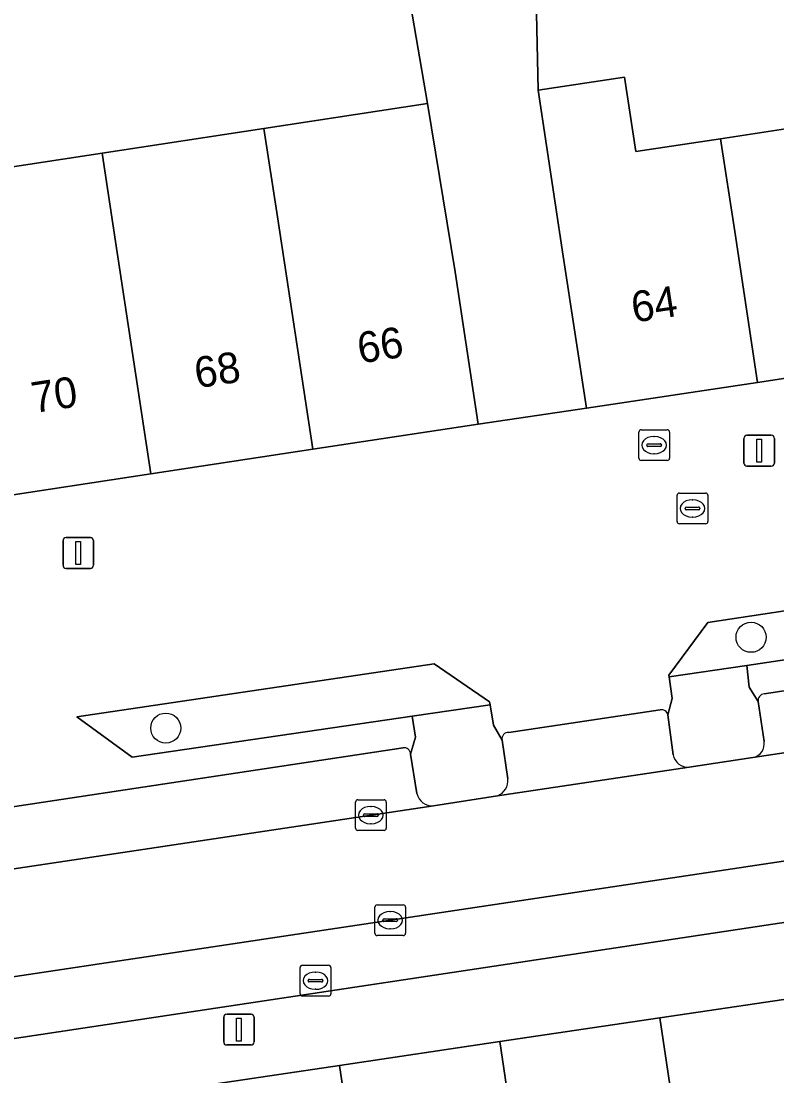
# Model space of a CAD drawing. Extents: x 159279 to 160377, y 384531 to 385888.
# Drawn here: x 159777.54 to 159802.09, y 384897.02 to 384931.3 of the extents above; entities that cross this region are included whole.
import ezdxf

# ---------------------------------------------------------------- set-up
doc = ezdxf.new("R2010")
doc.units = 0
for name, color, linetype in [('IMGEO_Boom', 7, 'Continuous'), ('IMGEO_Brandkraan', 7, 'Continuous'), ('IMGEO_Erf', 7, 'Continuous'), ('IMGEO_Groenvoorziening', 7, 'Continuous'), ('IMGEO_Haag', 7, 'Continuous'), ('IMGEO_Kolk', 7, 'Continuous'), ('IMGEO_Lichtmast', 7, 'Continuous'), ('IMGEO_Pand', 7, 'Continuous'), ('IMGEO_Pand_nummerreeks', 7, 'Continuous'), ('IMGEO_Parkeervlak_open', 7, 'Continuous'), ('IMGEO_Rijbaan_lokaal_open', 7, 'Continuous'), ('IMGEO_Rioolput', 7, 'Continuous'), ('IMGEO_Voetpad_open', 7, 'Continuous')]:
    doc.layers.add(name, color=color, linetype=linetype)

msp = doc.modelspace()

# ---------------------------------------------------------------- linework, layer by layer
at = {"layer": 'IMGEO_Boom'}
for centre in [(159801.252, 384911.272), (159782.236, 384908.32)]:
    msp.add_circle(centre, 0.489, dxfattribs=at)
at = {"layer": 'IMGEO_Brandkraan'}
for p, q in [((159797.604, 384917.09), (159797.604, 384917.942)), ((159797.679, 384918.016), (159798.531, 384918.016)), ((159798.605, 384917.942), (159798.605, 384917.09)), ((159798.092, 384917.796), (159798.117, 384917.796)), ((159797.863, 384917.51), (159797.863, 384917.522)), ((159798.301, 384917.473), (159797.903, 384917.473)), ((159797.906, 384917.559), (159798.304, 384917.559)), ((159798.347, 384917.522), (159798.347, 384917.51)), ((159798.531, 384917.016), (159797.679, 384917.016)), ((159798.115, 384917.236), (159798.09, 384917.236))]:
    msp.add_line(p, q, dxfattribs=at)
for points in [[(159797.604, 384917.09), (159797.604, 384917.942)], [(159797.679, 384918.016), (159798.531, 384918.016)], [(159798.605, 384917.942), (159798.605, 384917.09)], [(159798.531, 384917.016), (159797.679, 384917.016)]]:
    msp.add_lwpolyline(points, dxfattribs=at)
for centre, radius, start, end in [((159797.681, 384917.94), 0.0765, 91.552, 178.448), ((159797.681, 384917.94), 0.0765, 91.552, 178.448), ((159798.529, 384917.94), 0.0765, 1.552, 88.448), ((159798.529, 384917.94), 0.0765, 1.552, 88.448), ((159797.903, 384917.519), 0.0403, 85.8775, 175.7526), ((159797.9, 384917.509), 0.0366, 178.938, 274.7102), ((159798.304, 384917.516), 0.043, 264.8664, 352.4533), ((159798.308, 384917.521), 0.0386, 1.7309, 96.639), ((159797.681, 384917.092), 0.0765, 181.552, 268.448), ((159797.681, 384917.092), 0.0765, 181.552, 268.448), ((159798.529, 384917.092), 0.0765, 271.552, 358.448), ((159798.529, 384917.092), 0.0765, 271.552, 358.448)]:
    msp.add_arc(centre, radius, start, end, dxfattribs=at)
for centre, major_axis, ratio, start_param, end_param in [((159798.091, 384917.516), (-0.387, 0.002), 0.722429, 4.712389, 7.853982), ((159798.116, 384917.516), (-0.39, 0.002), 0.717154, 1.570796, 4.712389)]:
    msp.add_ellipse(centre, major_axis=major_axis, ratio=ratio, start_param=start_param, end_param=end_param, dxfattribs=at)
at = {"layer": 'IMGEO_Erf'}
for points in [[(159755.775, 384923.361), (159759.719, 384920.818), (159759.261, 384923.827), (159764.205, 384924.579), (159764.393, 384924.608), (159769.651, 384925.407), (159774.909, 384926.207), (159780.167, 384927.006), (159785.425, 384927.806), (159790.742, 384928.614), (159789.699, 384934.688), (159788.05, 384935.3), (159789.083, 384937.366), (159787.021, 384938.396), (159788.911, 384942.175), (159790.972, 384941.144), (159791.675, 384942.55), (159793.073, 384944.212), (159790.271, 384945.97), (159791.981, 384948.696)], [(159804.067, 384939.115), (159801.965, 384938.765), (159801.449, 384941.863), (159799.025, 384940.502), (159801.379, 384938.419), (159798.629, 384935.312), (159796.556, 384932.969), (159794.202, 384935.052), (159794.333, 384929.051), (159797.137, 384929.477), (159797.504, 384927.054), (159800.264, 384927.473), (159802.929, 384927.878)]]:
    msp.add_lwpolyline(points, dxfattribs=at)
at = {"layer": 'IMGEO_Groenvoorziening'}
for points in [[(159799.852, 384911.749), (159798.581, 384910.041), (159798.589, 384909.986), (159801.113, 384910.355), (159810.008, 384911.692), (159811.279, 384913.48)], [(159792.758, 384909.174), (159790.958, 384910.411), (159779.345, 384908.684), (159781.148, 384907.379), (159790.241, 384908.709), (159792.774, 384909.079)]]:
    msp.add_lwpolyline(points, close=True, dxfattribs=at)
for points in [[(159801.678, 384907.889), (159801.486, 384909.183), (159801.186, 384909.656), (159801.113, 384910.355), (159798.589, 384909.986), (159798.685, 384909.282), (159798.551, 384908.751), (159798.72, 384907.454)], [(159793.345, 384906.674), (159793.164, 384907.933), (159792.886, 384908.417), (159792.774, 384909.079), (159790.241, 384908.709), (159790.349, 384908.031), (159790.19, 384907.473), (159790.395, 384906.199)], [(159799.241, 384907.053), (159801.309, 384907.363)], [(159790.937, 384905.799), (159793.009, 384906.124)]]:
    msp.add_lwpolyline(points, dxfattribs=at)
for centre, radius, start, end in [((159801.218, 384907.819), 0.465, 281.2359, 8.6632), ((159799.207, 384907.547), 0.496, 190.8625, 273.9684), ((159792.84, 384906.605), 0.509, 289.3289, 7.8288), ((159790.891, 384906.304), 0.507, 191.954, 275.1908)]:
    msp.add_arc(centre, radius, start, end, dxfattribs=at)
at = {"layer": 'IMGEO_Haag'}
for points in [[(159799.852, 384911.749), (159798.581, 384910.041), (159798.589, 384909.986), (159801.113, 384910.355), (159810.008, 384911.692), (159811.279, 384913.48)], [(159792.758, 384909.174), (159790.958, 384910.411), (159779.345, 384908.684), (159781.148, 384907.379), (159790.241, 384908.709), (159792.774, 384909.079)]]:
    msp.add_lwpolyline(points, close=True, dxfattribs=at)
at = {"layer": 'IMGEO_Kolk'}
for p, q in [((159788.475, 384905.993), (159789.327, 384905.993)), ((159788.4, 384905.067), (159788.4, 384905.919)), ((159788.888, 384905.773), (159788.913, 384905.773)), ((159789.401, 384905.919), (159789.401, 384905.067)), ((159788.659, 384905.487), (159788.659, 384905.499)), ((159789.097, 384905.45), (159788.699, 384905.45)), ((159788.702, 384905.536), (159789.1, 384905.536)), ((159789.143, 384905.499), (159789.143, 384905.487)), ((159789.327, 384904.993), (159788.475, 384904.993)), ((159788.911, 384905.213), (159788.886, 384905.213)), ((159789.027, 384901.652), (159789.027, 384902.504)), ((159789.102, 384902.578), (159789.954, 384902.578)), ((159790.028, 384902.504), (159790.028, 384901.652)), ((159789.515, 384902.358), (159789.54, 384902.358)), ((159789.286, 384902.072), (159789.286, 384902.084)), ((159789.724, 384902.035), (159789.326, 384902.035)), ((159789.329, 384902.121), (159789.727, 384902.121)), ((159789.77, 384902.084), (159789.77, 384902.072)), ((159789.954, 384901.578), (159789.102, 384901.578)), ((159789.538, 384901.798), (159789.513, 384901.798))]:
    msp.add_line(p, q, dxfattribs=at)
for points in [[(159788.475, 384905.993), (159789.327, 384905.993)], [(159788.4, 384905.067), (159788.4, 384905.919)], [(159789.401, 384905.919), (159789.401, 384905.067)], [(159789.327, 384904.993), (159788.475, 384904.993)], [(159789.027, 384901.652), (159789.027, 384902.504)], [(159789.102, 384902.578), (159789.954, 384902.578)], [(159790.028, 384902.504), (159790.028, 384901.652)], [(159789.954, 384901.578), (159789.102, 384901.578)]]:
    msp.add_lwpolyline(points, dxfattribs=at)
for centre, radius, start, end in [((159788.477, 384905.917), 0.0765, 91.552, 178.448), ((159788.477, 384905.917), 0.0765, 91.552, 178.448), ((159789.325, 384905.917), 0.0765, 1.552, 88.448), ((159789.325, 384905.917), 0.0765, 1.552, 88.448), ((159788.699, 384905.496), 0.0403, 85.8775, 175.7526), ((159788.696, 384905.486), 0.0366, 178.938, 274.7102), ((159789.1, 384905.493), 0.043, 264.8664, 352.4533), ((159789.104, 384905.498), 0.0386, 1.7309, 96.639), ((159788.477, 384905.069), 0.0765, 181.552, 268.448), ((159788.477, 384905.069), 0.0765, 181.552, 268.448), ((159789.325, 384905.069), 0.0765, 271.552, 358.448), ((159789.325, 384905.069), 0.0765, 271.552, 358.448), ((159789.104, 384902.502), 0.0765, 91.552, 178.448), ((159789.104, 384902.502), 0.0765, 91.552, 178.448), ((159789.952, 384902.502), 0.0765, 1.552, 88.448), ((159789.952, 384902.502), 0.0765, 1.552, 88.448), ((159789.326, 384902.081), 0.0403, 85.8775, 175.7526), ((159789.323, 384902.071), 0.0366, 178.938, 274.7102), ((159789.727, 384902.078), 0.043, 264.8664, 352.4533), ((159789.731, 384902.083), 0.0386, 1.7309, 96.639), ((159789.104, 384901.654), 0.0765, 181.552, 268.448), ((159789.104, 384901.654), 0.0765, 181.552, 268.448), ((159789.952, 384901.654), 0.0765, 271.552, 358.448), ((159789.952, 384901.654), 0.0765, 271.552, 358.448)]:
    msp.add_arc(centre, radius, start, end, dxfattribs=at)
for centre, major_axis, ratio, start_param, end_param in [((159788.887, 384905.493), (-0.387, 0.002), 0.722429, 4.712389, 7.853982), ((159788.912, 384905.493), (-0.39, 0.002), 0.717154, 1.570796, 4.712389), ((159789.514, 384902.078), (-0.387, 0.002), 0.722429, 4.712389, 7.853982), ((159789.539, 384902.078), (-0.39, 0.002), 0.717154, 1.570796, 4.712389)]:
    msp.add_ellipse(centre, major_axis=major_axis, ratio=ratio, start_param=start_param, end_param=end_param, dxfattribs=at)
at = {"layer": 'IMGEO_Lichtmast'}
for p, q in [((159801.019, 384916.935), (159801.019, 384917.735)), ((159801.019, 384917.735), (159801.019, 384916.935)), ((159801.119, 384917.835), (159801.909, 384917.835)), ((159801.909, 384917.835), (159801.119, 384917.835)), ((159802.009, 384917.735), (159802.009, 384916.935)), ((159802.009, 384916.935), (159802.009, 384917.735)), ((159801.909, 384916.835), (159801.119, 384916.835)), ((159801.119, 384916.835), (159801.909, 384916.835)), ((159778.999, 384914.512), (159779.789, 384914.512)), ((159779.789, 384914.512), (159778.999, 384914.512)), ((159778.899, 384913.612), (159778.899, 384914.412)), ((159778.899, 384914.412), (159778.899, 384913.612)), ((159779.889, 384914.412), (159779.889, 384913.612)), ((159779.889, 384913.612), (159779.889, 384914.412)), ((159779.789, 384913.512), (159778.999, 384913.512)), ((159778.999, 384913.512), (159779.789, 384913.512)), ((159784.119, 384898.123), (159784.119, 384898.923)), ((159784.119, 384898.923), (159784.119, 384898.123)), ((159784.219, 384899.023), (159785.009, 384899.023)), ((159785.009, 384899.023), (159784.219, 384899.023)), ((159785.109, 384898.923), (159785.109, 384898.123)), ((159785.109, 384898.123), (159785.109, 384898.923)), ((159785.009, 384898.023), (159784.219, 384898.023)), ((159784.219, 384898.023), (159785.009, 384898.023))]:
    msp.add_line(p, q, dxfattribs=at)
for points in [[(159801.439, 384917.71), (159801.589, 384917.71), (159801.589, 384916.96), (159801.439, 384916.96), (159801.439, 384917.71)], [(159779.319, 384914.387), (159779.469, 384914.387), (159779.469, 384913.637), (159779.319, 384913.637), (159779.319, 384914.387)], [(159784.539, 384898.898), (159784.689, 384898.898), (159784.689, 384898.148), (159784.539, 384898.148), (159784.539, 384898.898)]]:
    msp.add_lwpolyline(points, dxfattribs=at)
for centre, start, end in [((159801.119, 384917.735), 90, 180), ((159801.119, 384917.735), 90, 180), ((159801.909, 384917.735), 0, 90), ((159801.909, 384917.735), 360, 90), ((159801.119, 384916.935), 180, 270), ((159801.119, 384916.935), 180, 270), ((159801.909, 384916.935), 270, 0), ((159801.909, 384916.935), 270, 0), ((159778.999, 384914.412), 90, 180), ((159778.999, 384914.412), 90, 180), ((159779.789, 384914.412), 0, 90), ((159779.789, 384914.412), 360, 90), ((159778.999, 384913.612), 180, 270), ((159778.999, 384913.612), 180, 270), ((159779.789, 384913.612), 270, 0), ((159779.789, 384913.612), 270, 0), ((159784.219, 384898.923), 90, 180), ((159784.219, 384898.923), 90, 180), ((159785.009, 384898.923), 0, 90), ((159785.009, 384898.923), 360, 90), ((159784.219, 384898.123), 180, 270), ((159784.219, 384898.123), 180, 270), ((159785.009, 384898.123), 270, 0), ((159785.009, 384898.123), 270, 0)]:
    msp.add_arc(centre, 0.1, start, end, dxfattribs=at)
at = {"layer": 'IMGEO_Pand'}
for points in [[(159806.911, 384920.383), (159806.156, 384925.36), (159805.343, 384930.712), (159802.563, 384930.29), (159802.929, 384927.878), (159800.264, 384927.473), (159800.721, 384924.461), (159801.465, 384919.556)], [(159801.465, 384919.556), (159800.721, 384924.461), (159800.264, 384927.473), (159797.504, 384927.054), (159797.137, 384929.477), (159794.333, 384929.051), (159795.152, 384923.656), (159795.902, 384918.712)], [(159792.385, 384918.202), (159791.633, 384923.146), (159790.742, 384928.614), (159785.425, 384927.806), (159785.862, 384924.93), (159787.009, 384917.385)], [(159787.009, 384917.385), (159785.862, 384924.93), (159785.425, 384927.806), (159780.167, 384927.006), (159780.604, 384924.131), (159781.751, 384916.585)], [(159781.751, 384916.585), (159780.604, 384924.131), (159780.167, 384927.006), (159774.909, 384926.207), (159775.346, 384923.332), (159776.493, 384915.786)], [(159798.289, 384898.905), (159799.864, 384888.313), (159805.139, 384889.097), (159803.564, 384899.689)], [(159793.086, 384898.132), (159794.661, 384887.539), (159799.864, 384888.313), (159798.289, 384898.905)], [(159787.883, 384897.359), (159789.458, 384886.766), (159794.661, 384887.539), (159793.086, 384898.132)], [(159782.479, 384896.556), (159784.054, 384885.963), (159789.458, 384886.766), (159787.883, 384897.359)]]:
    msp.add_lwpolyline(points, close=True, dxfattribs=at)
at = {"layer": 'IMGEO_Parkeervlak_open'}
for points in [[(159863.162, 384918.694), (159844.016, 384915.81), (159801.678, 384909.433)], [(159801.309, 384907.363), (159825.463, 384910.995), (159828.051, 384911.384), (159864.125, 384916.807)], [(159801.486, 384909.183), (159801.678, 384907.889)], [(159789.944, 384907.679), (159748.286, 384901.388)], [(159790.395, 384906.199), (159790.19, 384907.473)], [(159819.621, 384906.592), (159766.651, 384898.646), (159763.958, 384898.242), (159743.377, 384895.154)], [(159747.895, 384899.326), (159763.502, 384901.673), (159766.12, 384902.067), (159790.937, 384905.799)], [(159744.327, 384893.267), (159819.28, 384904.555)]]:
    msp.add_lwpolyline(points, dxfattribs=at)
for centre, radius, start, end in [((159801.69, 384909.225), 0.208, 93.3676, 191.5838), ((159789.977, 384907.469), 0.213, 1.059, 99.0555), ((159801.218, 384907.819), 0.465, 281.2359, 8.6632), ((159790.891, 384906.304), 0.507, 191.954, 275.1908)]:
    msp.add_arc(centre, radius, start, end, dxfattribs=at)
at = {"layer": 'IMGEO_Rijbaan_lokaal_open'}
msp.add_lwpolyline([(159819.621, 384906.592), (159824.727, 384907.377), (159825.995, 384907.567), (159825.463, 384910.995), (159801.309, 384907.363), (159799.241, 384907.053), (159793.009, 384906.124), (159790.937, 384905.799), (159766.12, 384902.067), (159766.651, 384898.646)], close=True, dxfattribs=at)
at = {"layer": 'IMGEO_Rioolput'}
for p, q in [((159798.849, 384915.033), (159798.849, 384915.885)), ((159798.924, 384915.959), (159799.776, 384915.959)), ((159799.85, 384915.885), (159799.85, 384915.033)), ((159799.337, 384915.739), (159799.362, 384915.739)), ((159799.108, 384915.453), (159799.108, 384915.465)), ((159799.546, 384915.416), (159799.148, 384915.416)), ((159799.151, 384915.502), (159799.549, 384915.502)), ((159799.592, 384915.465), (159799.592, 384915.453)), ((159799.776, 384914.959), (159798.924, 384914.959)), ((159799.36, 384915.179), (159799.335, 384915.179)), ((159786.601, 384899.687), (159786.601, 384900.539)), ((159786.676, 384900.613), (159787.528, 384900.613)), ((159787.602, 384900.539), (159787.602, 384899.687)), ((159786.86, 384900.107), (159786.86, 384900.119)), ((159786.903, 384900.156), (159787.301, 384900.156)), ((159787.089, 384900.393), (159787.114, 384900.393)), ((159787.344, 384900.119), (159787.344, 384900.107)), ((159787.298, 384900.07), (159786.9, 384900.07)), ((159787.112, 384899.833), (159787.087, 384899.833)), ((159787.528, 384899.613), (159786.676, 384899.613))]:
    msp.add_line(p, q, dxfattribs=at)
for points in [[(159798.849, 384915.033), (159798.849, 384915.885)], [(159798.924, 384915.959), (159799.776, 384915.959)], [(159799.85, 384915.885), (159799.85, 384915.033)], [(159799.776, 384914.959), (159798.924, 384914.959)], [(159786.601, 384899.687), (159786.601, 384900.539)], [(159786.676, 384900.613), (159787.528, 384900.613)], [(159787.602, 384900.539), (159787.602, 384899.687)], [(159787.528, 384899.613), (159786.676, 384899.613)]]:
    msp.add_lwpolyline(points, dxfattribs=at)
for centre, radius, start, end in [((159798.926, 384915.883), 0.0765, 91.552, 178.448), ((159798.926, 384915.883), 0.0765, 91.552, 178.448), ((159799.774, 384915.883), 0.0765, 1.552, 88.448), ((159799.774, 384915.883), 0.0765, 1.552, 88.448), ((159799.148, 384915.462), 0.0403, 85.8775, 175.7526), ((159799.145, 384915.452), 0.0366, 178.938, 274.7102), ((159799.549, 384915.459), 0.043, 264.8664, 352.4533), ((159799.553, 384915.464), 0.0386, 1.7309, 96.639), ((159798.926, 384915.035), 0.0765, 181.552, 268.448), ((159798.926, 384915.035), 0.0765, 181.552, 268.448), ((159799.774, 384915.035), 0.0765, 271.552, 358.448), ((159799.774, 384915.035), 0.0765, 271.552, 358.448), ((159786.678, 384900.537), 0.0765, 91.552, 178.448), ((159786.678, 384900.537), 0.0765, 91.552, 178.448), ((159787.526, 384900.537), 0.0765, 1.552, 88.448), ((159787.526, 384900.537), 0.0765, 1.552, 88.448), ((159786.9, 384900.116), 0.0403, 85.8775, 175.7526), ((159786.897, 384900.106), 0.0366, 178.938, 274.7102), ((159787.301, 384900.113), 0.043, 264.8664, 352.4533), ((159787.305, 384900.118), 0.0386, 1.7309, 96.639), ((159786.678, 384899.689), 0.0765, 181.552, 268.448), ((159786.678, 384899.689), 0.0765, 181.552, 268.448), ((159787.526, 384899.689), 0.0765, 271.552, 358.448), ((159787.526, 384899.689), 0.0765, 271.552, 358.448)]:
    msp.add_arc(centre, radius, start, end, dxfattribs=at)
for centre, major_axis, ratio, start_param, end_param in [((159799.336, 384915.459), (-0.387, 0.002), 0.722429, 4.712389, 7.853982), ((159799.361, 384915.459), (-0.39, 0.002), 0.717154, 1.570796, 4.712389), ((159787.088, 384900.113), (-0.387, 0.002), 0.722429, 4.712389, 7.853982), ((159787.113, 384900.113), (-0.39, 0.002), 0.717154, 1.570796, 4.712389)]:
    msp.add_ellipse(centre, major_axis=major_axis, ratio=ratio, start_param=start_param, end_param=end_param, dxfattribs=at)
at = {"layer": 'IMGEO_Voetpad_open'}
for points in [[(159802.908, 384959.52), (159800.795, 384956.151), (159799.117, 384953.479), (159796.864, 384950.253), (159794.75, 384946.884), (159793.073, 384944.212), (159791.675, 384942.55), (159790.972, 384941.144), (159789.083, 384937.366), (159788.05, 384935.3), (159789.699, 384934.688), (159790.742, 384928.614), (159791.633, 384923.146), (159792.385, 384918.202), (159795.902, 384918.712), (159795.152, 384923.656), (159794.333, 384929.051), (159794.202, 384935.052), (159796.141, 384937.243), (159799.025, 384940.502), (159801.449, 384941.863), (159803.595, 384942.22)], [(159798.551, 384908.751), (159798.685, 384909.282), (159798.589, 384909.986), (159798.581, 384910.041), (159799.852, 384911.749), (159811.279, 384913.48), (159812.498, 384913.664), (159817.446, 384914.412), (159819.711, 384914.754), (159824.099, 384915.408), (159825.49, 384915.597), (159830.534, 384916.379), (159852.152, 384919.622), (159863.783, 384921.378), (159865.194, 384920.335), (159865.34, 384919.305), (159865.659, 384917.05)], [(159806.911, 384920.383), (159801.465, 384919.556), (159795.902, 384918.712), (159792.385, 384918.202), (159787.009, 384917.385), (159781.751, 384916.585), (159776.493, 384915.786), (159771.234, 384914.986), (159765.976, 384914.186), (159760.601, 384913.369), (159757.477, 384912.807)], [(159863.432, 384918.475), (159863.557, 384919.029), (159863.441, 384919.748), (159853.976, 384918.285), (159852.152, 384919.622), (159830.534, 384916.379), (159829.186, 384914.57), (159825.714, 384914.039), (159825.49, 384915.597), (159824.099, 384915.408), (159824.318, 384913.838), (159818.426, 384912.968), (159819.711, 384914.754), (159817.446, 384914.412), (159812.498, 384913.664), (159811.279, 384913.48), (159810.008, 384911.692), (159801.113, 384910.355), (159801.186, 384909.656), (159801.486, 384909.183)], [(159801.678, 384909.433), (159844.016, 384915.81), (159863.162, 384918.694)], [(159798.289, 384898.905), (159803.564, 384899.689), (159808.787, 384900.464), (159813.951, 384901.231), (159819.36, 384902.035), (159825.377, 384902.95), (159825.86, 384903.003), (159837.771, 384904.785), (159840.835, 384905.243), (159841.464, 384905.335), (159842.713, 384905.517), (159842.883, 384905.542), (159842.895, 384905.544), (159850.765, 384906.751), (159854.105, 384907.239), (159864.542, 384908.773), (159866.011, 384909.019), (159870.658, 384909.761), (159873.494, 384910.171), (159872.55, 384911.403)], [(159790.19, 384907.473), (159790.349, 384908.031), (159790.241, 384908.709), (159781.148, 384907.379), (159779.345, 384908.684), (159790.958, 384910.411), (159792.758, 384909.174), (159792.774, 384909.079), (159792.886, 384908.417), (159793.164, 384907.933)], [(159798.299, 384908.913), (159793.379, 384908.177)], [(159793.379, 384908.177), (159798.299, 384908.913)], [(159798.72, 384907.454), (159798.551, 384908.751)], [(159748.286, 384901.388), (159789.944, 384907.679)], [(159793.164, 384907.933), (159793.345, 384906.674)], [(159793.009, 384906.124), (159799.241, 384907.053)], [(159819.28, 384904.555), (159744.327, 384893.267)], [(159715.058, 384882.934), (159715.715, 384883.687), (159716.924, 384882.046), (159720.212, 384886.116), (159720.694, 384886.187), (159724.158, 384886.7), (159738.002, 384889.005), (159738.26, 384889.008), (159748.434, 384890.525), (159754.797, 384891.464), (159756.301, 384891.707), (159756.162, 384892.647), (159761.629, 384893.459), (159766.764, 384894.222), (159772.024, 384895.003), (159777.274, 384895.783), (159782.479, 384896.556), (159787.883, 384897.359), (159793.086, 384898.132), (159798.289, 384898.905)]]:
    msp.add_lwpolyline(points, dxfattribs=at)
for centre, radius, start, end in [((159801.69, 384909.225), 0.208, 93.3676, 191.5838), ((159798.346, 384908.709), 0.21, 11.6632, 102.8663), ((159798.346, 384908.709), 0.21, 11.6632, 102.8663), ((159793.359, 384907.978), 0.2, 84.39, 192.8404), ((159793.359, 384907.978), 0.2, 84.39, 192.8404), ((159789.977, 384907.469), 0.213, 1.059, 99.0555), ((159799.207, 384907.547), 0.496, 190.8625, 273.9684), ((159792.84, 384906.605), 0.509, 289.3289, 7.8288)]:
    msp.add_arc(centre, radius, start, end, dxfattribs=at)

# ---------------------------------------------------------------- texts
at = {"layer": 'IMGEO_Pand_nummerreeks'}
for s, rotation, p in [('64', 8.6305, (159797.44, 384921.495)), ('66', 8.646, (159788.54, 384920.166)), ('68', 8.6459, (159783.246, 384919.361)), ('70', 8.6459, (159777.949, 384918.555))]:
    msp.add_text(s, height=1, rotation=rotation, dxfattribs=at).set_placement(p)

doc.saveas('drawing.dxf')
